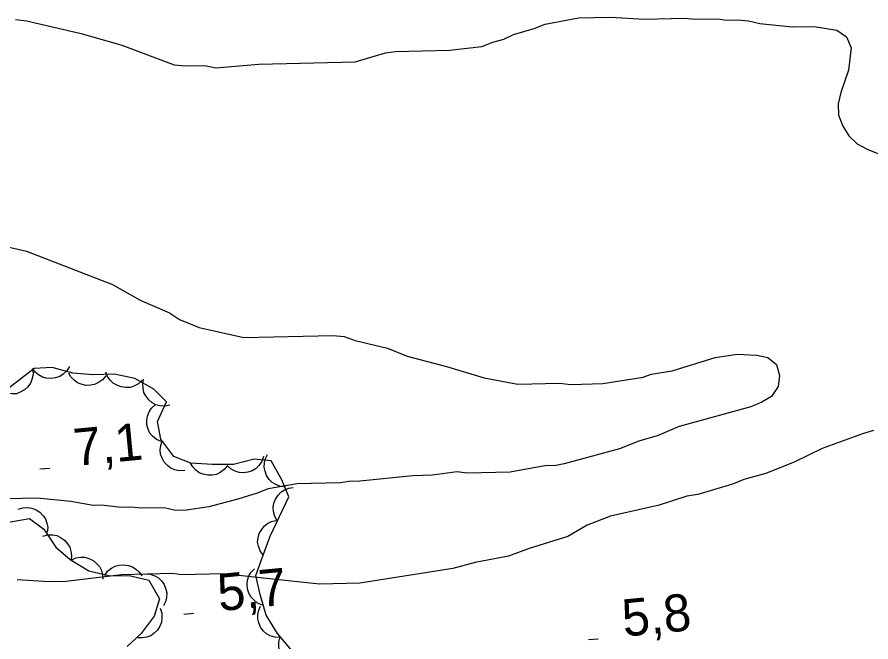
# Model space of a CAD drawing. Extents: x 336540 to 340074, y 5572036 to 5573747.
# Drawn here: x 337090.6 to 337159.7, y 5572746.4 to 5572797 of the extents above; entities that cross this region are included whole.
import ezdxf

# ---------------------------------------------------------------- set-up
doc = ezdxf.new("R2010")
doc.units = 0
for name, color, linetype in [('Niveau 2', 7, 'Continuous'), ('Niveau 3', 7, 'Continuous'), ('Niveau 44', 7, 'Continuous')]:
    doc.layers.add(name, color=color, linetype=linetype)

msp = doc.modelspace()

# ---------------------------------------------------------------- linework, layer by layer
at = {"layer": 'Niveau 2'}
for points in [[(337090.49, 5572796.76), (337091.39, 5572796.67), (337095.81, 5572795.64), (337099.1, 5572794.7), (337103.31, 5572793.11), (337104.21, 5572793.02), (337105.79, 5572793.05), (337106.7, 5572792.85), (337110.18, 5572793.15), (337117.96, 5572793.33), (337120.42, 5572794.06), (337121.21, 5572794.19), (337125.6, 5572794.29), (337128.19, 5572794.58), (337129.08, 5572794.94), (337129.98, 5572795.18), (337130.76, 5572795.54), (337132.44, 5572796.03), (337133.33, 5572796.39), (337136.02, 5572796.9), (337138.62, 5572796.96), (337141.32, 5572796.79), (337144.59, 5572796.87), (337145.49, 5572796.78), (337147.3, 5572796.82), (337147.98, 5572796.72), (337148.88, 5572796.74), (337149.78, 5572796.65), (337150.69, 5572796.44), (337153.29, 5572796.17), (337155.09, 5572796.21), (337156.9, 5572795.91), (337157.7, 5572795.36), (337158.06, 5572794.47), (337157.87, 5572792.66), (337157.24, 5572790.85)], [(337157.24, 5572790.85), (337157.03, 5572789.94), (337157.05, 5572789.04), (337157.41, 5572788.14), (337157.88, 5572787.37), (337158.57, 5572786.71), (337159.37, 5572786.27), (337160.96, 5572785.63)], [(337089, 5572778.57), (337091.39, 5572778.02), (337098.32, 5572775.33), (337100.58, 5572774.07), (337102.94, 5572773.05), (337103.74, 5572772.51), (337105.34, 5572771.87), (337108.96, 5572771.05), (337116.16, 5572771.21), (337117.07, 5572771.12), (337117.97, 5572770.81), (337120.58, 5572770.19), (337122.17, 5572769.55), (337125.34, 5572768.72), (337128.4, 5572767.78), (337131.12, 5572767.28), (337134.49, 5572767.35), (337135.4, 5572767.26), (337137.99, 5572767.32), (337141.24, 5572767.85), (337141.91, 5572768.09), (337143.59, 5572768.35), (337147.06, 5572769.44), (337148.86, 5572769.71), (337150.43, 5572769.63), (337151.34, 5572769.43), (337152.03, 5572768.88), (337152.27, 5572767.98), (337152.18, 5572767.08), (337151.64, 5572766.28), (337150.86, 5572765.81), (337149.97, 5572765.45), (337144.15, 5572763.86), (337142.47, 5572763.14), (337140.91, 5572762.66), (337139.34, 5572762.06), (337134.87, 5572760.83), (337134.19, 5572760.7), (337133.29, 5572760.68), (337130.49, 5572760.17), (337127, 5572760.09), (337126.21, 5572760.18), (337124.19, 5572759.91), (337122.61, 5572759.88), (337118.34, 5572759.44), (337117.44, 5572759.42), (337116.77, 5572759.29), (337113.28, 5572759.21), (337110.92, 5572758.82), (337110.03, 5572758.46), (337108.46, 5572757.98), (337106.11, 5572757.36), (337104.32, 5572757.09), (337103.42, 5572757.07), (337102.51, 5572757.28), (337100.71, 5572757.24), (337099.81, 5572757.33), (337099.02, 5572757.31), (337097.44, 5572757.5), (337096.76, 5572757.48), (337094.95, 5572757.78), (337092.25, 5572758.06), (337088.64, 5572757.97)], [(337159.88, 5572763.52), (337158.99, 5572763.27), (337155.74, 5572762.07), (337153.51, 5572761.01), (337151.17, 5572760.05), (337149.38, 5572759.56), (337148.48, 5572759.2), (337145.68, 5572758.35), (337144.79, 5572758.21), (337142.55, 5572757.49), (337138.62, 5572756.61), (337136.72, 5572755.89), (337135.17, 5572754.95), (337132.03, 5572753.98), (337130.35, 5572753.38), (337127.66, 5572752.87), (337125.87, 5572752.37), (337118.34, 5572751.19), (337115.08, 5572751.11), (337107.28, 5572751.95), (337103.9, 5572751.87), (337103.22, 5572751.97), (337099.06, 5572751.87), (337094.56, 5572751.32), (337093.21, 5572751.29), (337090.61, 5572751.46)]]:
    msp.add_lwpolyline(points, dxfattribs=at)
at = {"layer": 'Niveau 3'}
for p, q in [((337092.46, 5572760.42), (337093.26, 5572760.5)), ((337104.1, 5572748.68), (337104.9, 5572748.76)), ((337136.82, 5572746.62), (337137.62, 5572746.7))]:
    msp.add_line(p, q, dxfattribs=at)
at = {"layer": 'Niveau 44'}
for points in [[(337110.51, 5572753.45), (337111.08, 5572754.99), (337112.59, 5572758.16), (337112.02, 5572759.54), (337111.17, 5572761.07), (337109.8, 5572761.22), (337108.11, 5572760.77), (337106.41, 5572760.78), (337104.66, 5572760.9), (337103.29, 5572761.44), (337102.23, 5572762.82), (337101.98, 5572764.26), (337102.7, 5572765.85), (337101.67, 5572766.87), (337100.14, 5572767.73), (337098.49, 5572768.09), (337096.74, 5572768.04), (337095.12, 5572768.16), (337093.44, 5572768.63), (337091.99, 5572768.55), (337089.35, 5572766.51)], [(337091.88, 5572768.47), (337091.91, 5572768.05), (337091.81, 5572767.65), (337091.7, 5572767.35), (337091.48, 5572767.07), (337091.21, 5572766.82), (337090.87, 5572766.64), (337090.57, 5572766.51), (337090.22, 5572766.49), (337089.85, 5572766.52), (337089.51, 5572766.63)], [(337094.85, 5572768.71), (337094.63, 5572768.35), (337094.33, 5572768.08), (337094.06, 5572767.89), (337093.73, 5572767.78), (337093.36, 5572767.73), (337092.98, 5572767.77), (337092.66, 5572767.84), (337092.36, 5572768.02), (337092.07, 5572768.26), (337091.85, 5572768.54)], [(337100.73, 5572767.6), (337100.43, 5572767.31), (337100.06, 5572767.13), (337099.75, 5572767.02), (337099.4, 5572767.01), (337099.03, 5572767.05), (337098.68, 5572767.2), (337098.39, 5572767.35), (337098.14, 5572767.6), (337097.93, 5572767.91), (337097.8, 5572768.24)], [(337097.78, 5572767.96), (337097.52, 5572767.64), (337097.19, 5572767.4), (337096.89, 5572767.25), (337096.55, 5572767.19), (337096.18, 5572767.18), (337095.8, 5572767.27), (337095.5, 5572767.39), (337095.22, 5572767.6), (337094.97, 5572767.87), (337094.79, 5572768.18)], [(337102.98, 5572765.57), (337102.57, 5572765.49), (337102.17, 5572765.53), (337101.85, 5572765.61), (337101.54, 5572765.78), (337101.26, 5572766.02), (337101.03, 5572766.33), (337100.87, 5572766.61), (337100.8, 5572766.96), (337100.78, 5572767.33), (337100.85, 5572767.68)], [(337102.26, 5572762.63), (337101.88, 5572762.8), (337101.58, 5572763.07), (337101.36, 5572763.32), (337101.21, 5572763.64), (337101.12, 5572764), (337101.11, 5572764.38), (337101.15, 5572764.7), (337101.29, 5572765.03), (337101.49, 5572765.34), (337101.75, 5572765.59)], [(337104.17, 5572760.29), (337103.76, 5572760.26), (337103.36, 5572760.36), (337103.05, 5572760.48), (337102.77, 5572760.69), (337102.52, 5572760.97), (337102.35, 5572761.3), (337102.22, 5572761.61), (337102.2, 5572761.96), (337102.23, 5572762.33), (337102.35, 5572762.67)], [(337110.55, 5572761.42), (337110.41, 5572761.02), (337110.17, 5572760.7), (337109.94, 5572760.46), (337109.64, 5572760.28), (337109.29, 5572760.16), (337108.91, 5572760.12), (337108.58, 5572760.13), (337108.25, 5572760.24), (337107.92, 5572760.41), (337107.65, 5572760.65)], [(337112.33, 5572758.97), (337111.92, 5572759.01), (337111.54, 5572759.16), (337111.25, 5572759.33), (337111.01, 5572759.58), (337110.8, 5572759.89), (337110.68, 5572760.25), (337110.6, 5572760.56), (337110.63, 5572760.92), (337110.71, 5572761.28), (337110.88, 5572761.6)], [(337107.63, 5572760.7), (337107.37, 5572760.37), (337107.04, 5572760.13), (337106.75, 5572759.98), (337106.4, 5572759.91), (337106.03, 5572759.91), (337105.66, 5572760), (337105.35, 5572760.11), (337105.07, 5572760.32), (337104.82, 5572760.59), (337104.64, 5572760.9)], [(337111.66, 5572756.22), (337111.45, 5572756.58), (337111.36, 5572756.97), (337111.32, 5572757.3), (337111.39, 5572757.65), (337111.52, 5572757.99), (337111.74, 5572758.31), (337111.95, 5572758.55), (337112.25, 5572758.73), (337112.6, 5572758.87), (337112.95, 5572758.92)], [(337090.69, 5572757.16), (337091.09, 5572757.29), (337091.49, 5572757.3), (337091.82, 5572757.26), (337092.15, 5572757.12), (337092.46, 5572756.92), (337092.72, 5572756.64), (337092.91, 5572756.38), (337093.03, 5572756.05), (337093.09, 5572755.68), (337093.06, 5572755.32)], [(337089.91, 5572756.12), (337091.63, 5572756.43), (337092.77, 5572755.55), (337093.74, 5572754.09), (337094.92, 5572753.09), (337096.42, 5572752.19), (337098.03, 5572751.8), (337099.79, 5572751.78), (337101.26, 5572751.43), (337102.13, 5572749.93), (337101.7, 5572748.53), (337100.64, 5572747.13), (337099.53, 5572746.08)], [(337110.51, 5572753.45), (337110.27, 5572753.79), (337110.14, 5572754.17), (337110.07, 5572754.5), (337110.11, 5572754.85), (337110.2, 5572755.21), (337110.4, 5572755.54), (337110.59, 5572755.8), (337110.87, 5572756.01), (337111.2, 5572756.18), (337111.55, 5572756.26)], [(337092.69, 5572754.98), (337093.09, 5572755.1), (337093.5, 5572755.09), (337093.82, 5572755.04), (337094.14, 5572754.88), (337094.44, 5572754.67), (337094.69, 5572754.38), (337094.87, 5572754.11), (337094.97, 5572753.77), (337095.01, 5572753.4), (337094.98, 5572753.04)], [(337094.98, 5572753.05), (337095.36, 5572753.23), (337095.76, 5572753.29), (337096.09, 5572753.29), (337096.43, 5572753.19), (337096.76, 5572753.03), (337097.05, 5572752.78), (337097.28, 5572752.54), (337097.43, 5572752.22), (337097.53, 5572751.87), (337097.55, 5572751.51)], [(337111.68, 5572747.13), (337110.77, 5572748.59), (337110.27, 5572750.27), (337109.93, 5572751.8), (337110.51, 5572753.45)], [(337097.7, 5572751.8), (337097.93, 5572752.15), (337098.25, 5572752.4), (337098.54, 5572752.57), (337098.88, 5572752.65), (337099.25, 5572752.68), (337099.62, 5572752.61), (337099.94, 5572752.52), (337100.23, 5572752.33), (337100.5, 5572752.07), (337100.7, 5572751.77)], [(337110.46, 5572749.42), (337110.07, 5572749.58), (337109.75, 5572749.83), (337109.52, 5572750.07), (337109.36, 5572750.38), (337109.25, 5572750.73), (337109.23, 5572751.12), (337109.25, 5572751.44), (337109.37, 5572751.77), (337109.56, 5572752.09), (337109.81, 5572752.35)], [(337100.96, 5572751.95), (337101.37, 5572751.92), (337101.75, 5572751.78), (337102.04, 5572751.62), (337102.29, 5572751.37), (337102.5, 5572751.07), (337102.64, 5572750.71), (337102.72, 5572750.4), (337102.7, 5572750.04), (337102.62, 5572749.68), (337102.46, 5572749.36)], [(337102.18, 5572749.17), (337102.32, 5572748.77), (337102.33, 5572748.37), (337102.3, 5572748.04), (337102.17, 5572747.71), (337101.97, 5572747.4), (337101.69, 5572747.14), (337101.43, 5572746.94), (337101.1, 5572746.82), (337100.73, 5572746.76), (337100.37, 5572746.78)], [(337111.89, 5572746.8), (337111.47, 5572746.81), (337111.09, 5572746.94), (337110.79, 5572747.09), (337110.53, 5572747.33), (337110.31, 5572747.63), (337110.17, 5572747.98), (337110.08, 5572748.3), (337110.09, 5572748.65), (337110.16, 5572749.01), (337110.3, 5572749.34)], [(337112.8, 5572745.78), (337111.68, 5572747.13)], [(337113.92, 5572744.58), (337113.51, 5572744.52), (337113.1, 5572744.57), (337112.79, 5572744.66), (337112.49, 5572744.85), (337112.21, 5572745.1), (337112, 5572745.42), (337111.85, 5572745.7), (337111.79, 5572746.05), (337111.79, 5572746.42), (337111.87, 5572746.77)]]:
    msp.add_lwpolyline(points, dxfattribs=at)

# ---------------------------------------------------------------- texts
at = {"layer": 'Niveau 3'}
for s, p in [('7,1    ', (337095.33, 5572760.66)), ('5,7    ', (337106.97, 5572748.92)), ('5,8    ', (337139.69, 5572746.86))]:
    msp.add_text(s, height=3, rotation=5.5424, dxfattribs=at).set_placement(p)

doc.saveas('drawing.dxf')
